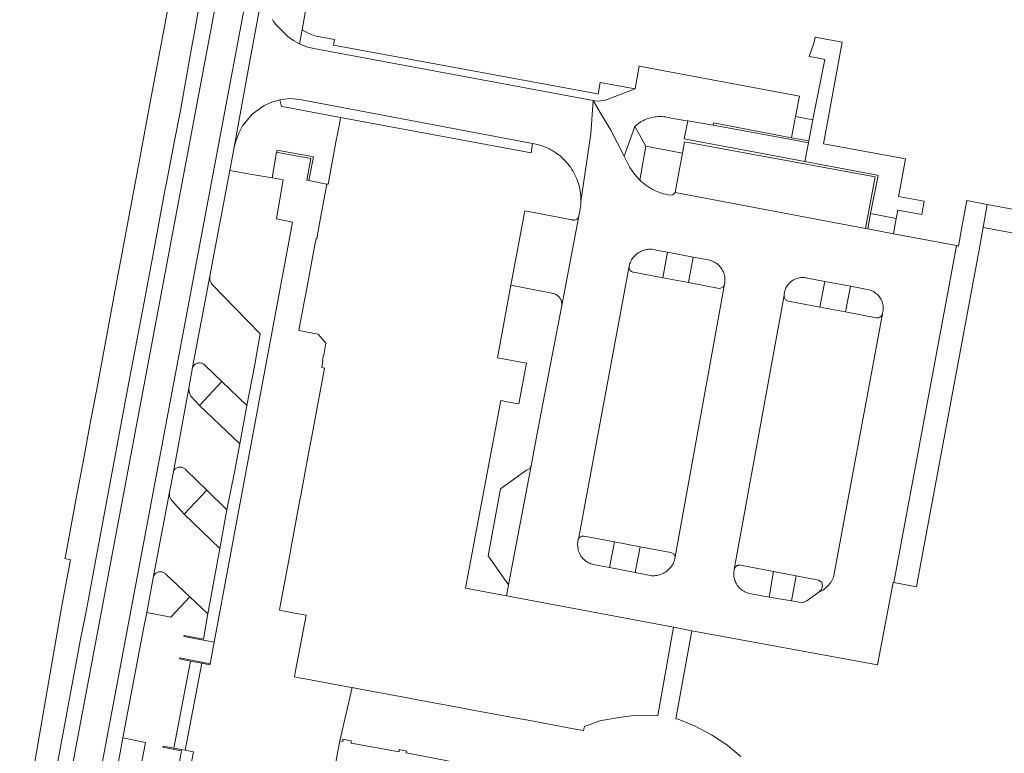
# Model space of a CAD drawing. Extents: x 146402 to 164798, y 455483 to 464134.
# Tile 277 of 575: x 157667 to 157761, y 460177 to 460247. Entities that reach past the tile are written whole.
import ezdxf

# ---------------------------------------------------------------- set-up
doc = ezdxf.new("R2010")
doc.units = 0
doc.header["$LTSCALE"] = 0.2
for name, color, linetype, lineweight in [('B-XX-VH-VERHARDING_BETONSTRAATSTEEN-GV', 252, 'CONTINUOUS', 18), ('B-XX-VH-VERHARDING_SIERBESTRATING-GV', 252, 'CONTINUOUS', 18), ('B-XX-VH-VERHARDING_STRAATBAKSTEEN-GV', 252, 'CONTINUOUS', 18), ('B-XX-VH-VERHARDING_TEGEL-GV', 252, 'CONTINUOUS', 18)]:
    doc.layers.add(name, color=color, linetype=linetype, lineweight=lineweight)

msp = doc.modelspace()

# ---------------------------------------------------------------- linework, layer by layer
at = {"layer": 'B-XX-VH-VERHARDING_BETONSTRAATSTEEN-GV'}
for points in [[(157690.929, 460261.316), (157688.213, 460261.793), (157669.528, 460162.435), (157672.236, 460161.97)], [(157694.64, 460245.995), (157694.046, 460246.324), (157693.804, 460244.962), (157694.482, 460244.69), (157695.189, 460244.51), (157721.974, 460239.531), (157722.3, 460239.47), (157723.06, 460239.541), (157726.01, 460240.65), (157722.67, 460241.27), (157722.47, 460240.15), (157722.235, 460240.193), (157697.05, 460244.84), (157697.088, 460245.04), (157697.153, 460245.391), (157695.272, 460245.746)], [(157741.78, 460239.95), (157726.41, 460242.83), (157726.01, 460240.65), (157723.06, 460239.541), (157722.3, 460239.47), (157721.974, 460239.531), (157722.66, 460238.376), (157723.673, 460236.67), (157724.965, 460234.179), (157725.97, 460237.021), (157726.522, 460237.467), (157726.587, 460237.505), (157726.74, 460237.586), (157726.897, 460237.66), (157727.057, 460237.726), (157727.22, 460237.785), (157727.385, 460237.837), (157727.553, 460237.881), (157727.722, 460237.917), (157727.893, 460237.945), (157728.065, 460237.966), (157728.238, 460237.978), (157728.411, 460237.983), (157728.584, 460237.979), (157728.757, 460237.968), (157728.929, 460237.948), (157729.101, 460237.92), (157729.27, 460237.885), (157729.438, 460237.842), (157730.79, 460237.6), (157731.06, 460237.58), (157733.5, 460237.17), (157733.54, 460237.37), (157741.03, 460235.96), (157741.41, 460237.99)], [(157693.836, 460239.637), (157692.874, 460239.708), (157691.916, 460239.594), (157692.083, 460238.963), (157692.49, 460238.88), (157697.75, 460237.901), (157716.02, 460234.51), (157716.15, 460235.4)], [(157722.66, 460238.376), (157721.974, 460239.531), (157721.761, 460236.314), (157720.81, 460229.844), (157720.808, 460229.756), (157720.797, 460229.546), (157720.778, 460229.336), (157720.751, 460229.127), (157720.716, 460228.92), (157720.674, 460228.714), (157720.624, 460228.51), (157720.602, 460228.431), (157718.967, 460219.852), (157717.009, 460209.576), (157716.624, 460207.552), (157716.035, 460204.465), (157713.871, 460193.034), (157713.67, 460191.97), (157729.68, 460188.97), (157731.45, 460188.61), (157749.28, 460185.35), (157750.76, 460193.26), (157750.83, 460193.247), (157756.597, 460224.206), (157756.856, 460225.595), (157750.8, 460226.73), (157748.33, 460227.2), (157748.12, 460227.24), (157729.842, 460230.689), (157729.63, 460230.485), (157729.339, 460230.448), (157729.135, 460230.485), (157728.932, 460230.53), (157728.731, 460230.583), (157728.532, 460230.644), (157728.335, 460230.712), (157728.142, 460230.788), (157727.951, 460230.871), (157727.764, 460230.962), (157727.581, 460231.059), (157727.401, 460231.163), (157727.225, 460231.275), (157727.054, 460231.393), (157726.888, 460231.517), (157726.727, 460231.648), (157726.57, 460231.785), (157726.452, 460231.896), (157725.939, 460232.47), (157725.513, 460233.111), (157724.965, 460234.179), (157723.673, 460236.67)], [(157743.06, 460237.68), (157741.41, 460237.99), (157741.03, 460235.96), (157742.679, 460235.65)], [(157727.042, 460235.132), (157725.97, 460237.021), (157724.965, 460234.179), (157725.513, 460233.111), (157725.939, 460232.47), (157726.452, 460231.896)], [(157749.06, 460232.2), (157730.759, 460235.566), (157730.559, 460234.485), (157729.895, 460230.9), (157729.881, 460230.791), (157729.842, 460230.689), (157748.12, 460227.24)], [(157759.804, 460229.554), (157757.845, 460229.917), (157757.438, 460227.715), (157757.04, 460225.56), (157756.856, 460225.595), (157756.597, 460224.206), (157750.83, 460193.247), (157753.02, 460192.85), (157753.41, 460194.94), (157759.012, 460225.19), (157759.31, 460226.83), (157759.41, 460227.34)], [(157775.384, 460226.673), (157759.804, 460229.554), (157759.41, 460227.34), (157772.418, 460224.935), (157774.698, 460224.513), (157776.17, 460224.24), (157776.761, 460226.419)], [(157719.967, 460228.071), (157715.426, 460228.944), (157714.128, 460221.969), (157714.094, 460221.788), (157718.008, 460221.027), (157718.1, 460221.014), (157718.19, 460220.993), (157718.277, 460220.965), (157718.363, 460220.929), (157718.444, 460220.885), (157718.522, 460220.835), (157718.595, 460220.778), (157718.663, 460220.716), (157718.725, 460220.647), (157718.781, 460220.574), (157718.831, 460220.496), (157718.873, 460220.414), (157718.909, 460220.328), (157718.936, 460220.24), (157718.956, 460220.15), (157718.969, 460220.058), (157718.973, 460219.966), (157718.969, 460219.873), (157718.967, 460219.852), (157720.602, 460228.431), (157720.586, 460228.371), (157720.562, 460228.314), (157720.531, 460228.26), (157720.494, 460228.21), (157720.45, 460228.166), (157720.402, 460228.128), (157720.348, 460228.096), (157720.291, 460228.071), (157720.231, 460228.054), (157720.17, 460228.045), (157720.108, 460228.043), (157720.046, 460228.05), (157719.986, 460228.065)], [(157751.06, 460228.209), (157748.61, 460228.67), (157748.33, 460227.2), (157750.8, 460226.73)], [(157727.34, 460225.247), (157727.468, 460225.249), (157727.596, 460225.244), (157727.684, 460225.235), (157729.126, 460224.963), (157731.583, 460224.498), (157733.04, 460224.223), (157733.162, 460224.196), (157733.282, 460224.161), (157733.4, 460224.118), (157733.515, 460224.068), (157733.626, 460224.011), (157733.734, 460223.947), (157733.837, 460223.876), (157733.936, 460223.799), (157734.029, 460223.715), (157734.117, 460223.626), (157734.199, 460223.531), (157734.274, 460223.431), (157734.344, 460223.327), (157734.406, 460223.218), (157734.461, 460223.106), (157734.509, 460222.99), (157734.55, 460222.872), (157734.583, 460222.751), (157734.608, 460222.628), (157734.625, 460222.505), (157734.634, 460222.38), (157734.636, 460222.254), (157734.629, 460222.129), (157734.614, 460222.005), (157734.594, 460221.892), (157729.866, 460195.731), (157729.833, 460195.55), (157729.798, 460195.424), (157729.755, 460195.299), (157729.705, 460195.178), (157729.647, 460195.06), (157729.582, 460194.946), (157729.511, 460194.836), (157729.433, 460194.73), (157729.348, 460194.63), (157729.258, 460194.534), (157729.162, 460194.445), (157729.061, 460194.361), (157728.955, 460194.284), (157728.844, 460194.214), (157728.729, 460194.15), (157728.611, 460194.093), (157728.489, 460194.044), (157728.365, 460194.002), (157728.238, 460193.968), (157728.109, 460193.941), (157727.979, 460193.923), (157727.848, 460193.912), (157727.717, 460193.91), (157727.586, 460193.915), (157727.475, 460193.926), (157726.014, 460194.212), (157723.56, 460194.691), (157722.133, 460194.97), (157722.011, 460194.992), (157721.891, 460195.021), (157721.773, 460195.058), (157721.658, 460195.102), (157721.546, 460195.154), (157721.437, 460195.213), (157721.333, 460195.279), (157721.233, 460195.352), (157721.138, 460195.431), (157721.048, 460195.515), (157720.964, 460195.606), (157720.885, 460195.702), (157720.814, 460195.802), (157720.749, 460195.907), (157720.69, 460196.016), (157720.639, 460196.129), (157720.596, 460196.245), (157720.56, 460196.363), (157720.532, 460196.483), (157720.511, 460196.605), (157720.498, 460196.728), (157720.494, 460196.851), (157720.497, 460196.975), (157720.509, 460197.098), (157720.528, 460197.22), (157720.548, 460197.312), (157720.56, 460197.372), (157720.579, 460197.429), (157725.437, 460223.626), (157725.468, 460223.75), (157725.506, 460223.872), (157725.552, 460223.992), (157725.605, 460224.109), (157725.665, 460224.222), (157725.732, 460224.33), (157725.806, 460224.435), (157725.886, 460224.535), (157725.973, 460224.629), (157726.065, 460224.718), (157726.162, 460224.801), (157726.265, 460224.878), (157726.372, 460224.948), (157726.483, 460225.011), (157726.598, 460225.068), (157726.716, 460225.117), (157726.837, 460225.158), (157726.961, 460225.192), (157727.086, 460225.218), (157727.213, 460225.237)], [(157727.596, 460225.244), (157727.468, 460225.249), (157727.34, 460225.247), (157727.213, 460225.237), (157727.086, 460225.218), (157726.961, 460225.192), (157726.837, 460225.158), (157726.716, 460225.117), (157726.598, 460225.068), (157726.483, 460225.011), (157726.372, 460224.948), (157726.265, 460224.878), (157726.162, 460224.801), (157726.065, 460224.718), (157725.973, 460224.629), (157725.886, 460224.535), (157725.806, 460224.435), (157725.732, 460224.33), (157725.665, 460224.222), (157725.605, 460224.109), (157725.552, 460223.992), (157725.506, 460223.872), (157725.468, 460223.75), (157725.437, 460223.626), (157725.429, 460223.57), (157725.427, 460223.508), (157725.434, 460223.446), (157725.448, 460223.385), (157725.471, 460223.327), (157725.5, 460223.272), (157725.536, 460223.222), (157725.578, 460223.176), (157725.626, 460223.136), (157725.679, 460223.103), (157725.735, 460223.076), (157725.795, 460223.057), (157725.856, 460223.046), (157728.663, 460222.514), (157729.126, 460224.963), (157727.684, 460225.235)], [(157733.04, 460224.223), (157731.583, 460224.498), (157731.12, 460222.048), (157734.067, 460221.489), (157734.415, 460221.58), (157734.594, 460221.892), (157734.614, 460222.005), (157734.629, 460222.129), (157734.636, 460222.254), (157734.634, 460222.38), (157734.625, 460222.505), (157734.608, 460222.628), (157734.583, 460222.751), (157734.55, 460222.872), (157734.509, 460222.99), (157734.461, 460223.106), (157734.406, 460223.218), (157734.344, 460223.327), (157734.274, 460223.431), (157734.199, 460223.531), (157734.117, 460223.626), (157734.029, 460223.715), (157733.936, 460223.799), (157733.837, 460223.876), (157733.734, 460223.947), (157733.626, 460224.011), (157733.515, 460224.068), (157733.4, 460224.118), (157733.282, 460224.161), (157733.162, 460224.196)], [(157725.429, 460223.57), (157725.437, 460223.626), (157720.579, 460197.429), (157720.605, 460197.484), (157720.639, 460197.534), (157720.679, 460197.58), (157720.725, 460197.62), (157720.775, 460197.653), (157720.829, 460197.68), (157720.887, 460197.7), (157720.946, 460197.711), (157721.007, 460197.715), (157721.067, 460197.711), (157721.127, 460197.699), (157721.136, 460197.696), (157724.041, 460197.152), (157726.498, 460196.691), (157729.447, 460196.139), (157729.732, 460196.013), (157729.866, 460195.731), (157734.594, 460221.892), (157734.415, 460221.58), (157734.067, 460221.489), (157731.12, 460222.048), (157728.663, 460222.514), (157725.856, 460223.046), (157725.795, 460223.057), (157725.735, 460223.076), (157725.679, 460223.103), (157725.626, 460223.136), (157725.578, 460223.176), (157725.536, 460223.222), (157725.5, 460223.272), (157725.471, 460223.327), (157725.448, 460223.385), (157725.434, 460223.446), (157725.427, 460223.508)], [(157685.185, 460222.27), (157685.185, 460222.669), (157683.537, 460213.908), (157683.572, 460213.978), (157683.614, 460214.042), (157683.662, 460214.101), (157683.716, 460214.155), (157683.775, 460214.203), (157683.839, 460214.245), (157683.907, 460214.28), (157683.978, 460214.307), (157684.052, 460214.327), (157684.127, 460214.339), (157684.204, 460214.343), (157684.28, 460214.339), (157684.355, 460214.327), (157684.429, 460214.308), (157684.5, 460214.28), (157684.568, 460214.246), (157684.633, 460214.204), (157684.692, 460214.156), (157684.746, 460214.102), (157684.794, 460214.043), (157686.346, 460212.557), (157688.752, 460210.266), (157689.516, 460214.179), (157690.037, 460217.121), (157685.365, 460221.914)], [(157718.008, 460221.027), (157714.094, 460221.788), (157712.8, 460214.84), (157715.6, 460214.33), (157714.86, 460210.4), (157714.6, 460210.45), (157714.13, 460210.54), (157713.52, 460210.65), (157713.32, 460210.69), (157713.11, 460210.73), (157709.73, 460192.71), (157710.75, 460192.52), (157713.67, 460191.97), (157713.871, 460193.034), (157711.898, 460195.825), (157713.101, 460202.238), (157715.599, 460204.031), (157715.881, 460204.183), (157716.035, 460204.465), (157716.624, 460207.552), (157717.009, 460209.576), (157718.967, 460219.852), (157718.969, 460219.873), (157718.973, 460219.966), (157718.969, 460220.058), (157718.956, 460220.15), (157718.936, 460220.24), (157718.909, 460220.328), (157718.873, 460220.414), (157718.831, 460220.496), (157718.781, 460220.574), (157718.725, 460220.647), (157718.663, 460220.716), (157718.595, 460220.778), (157718.522, 460220.835), (157718.444, 460220.885), (157718.363, 460220.929), (157718.277, 460220.965), (157718.19, 460220.993), (157718.1, 460221.014)], [(157742.026, 460222.534), (157742.146, 460222.535), (157742.266, 460222.528), (157742.385, 460222.513), (157742.502, 460222.49), (157742.539, 460222.481), (157744.213, 460222.16), (157746.669, 460221.69), (157748.44, 460221.351), (157748.556, 460221.319), (157748.67, 460221.28), (157748.78, 460221.233), (157748.888, 460221.179), (157748.991, 460221.117), (157749.09, 460221.049), (157749.185, 460220.975), (157749.274, 460220.894), (157749.358, 460220.808), (157749.436, 460220.717), (157749.507, 460220.62), (157749.572, 460220.519), (157749.63, 460220.413), (157749.681, 460220.305), (157749.725, 460220.193), (157749.761, 460220.078), (157749.79, 460219.961), (157749.81, 460219.843), (157749.823, 460219.723), (157749.827, 460219.603), (157749.824, 460219.483), (157749.813, 460219.363), (157749.793, 460219.244), (157749.766, 460219.127), (157749.748, 460219.063), (157745.091, 460193.918), (157745.044, 460193.782), (157744.989, 460193.65), (157744.927, 460193.52), (157744.857, 460193.394), (157744.781, 460193.273), (157744.698, 460193.155), (157744.609, 460193.043), (157744.514, 460192.936), (157744.413, 460192.834), (157744.306, 460192.738), (157744.194, 460192.648), (157744.077, 460192.564), (157743.956, 460192.487), (157743.831, 460192.417), (157743.702, 460192.354), (157743.638, 460192.326), (157742.474, 460191.504), (157742.136, 460191.331), (157741.757, 460191.356), (157741.032, 460191.484), (157738.865, 460191.866), (157737.136, 460192.171), (157737.013, 460192.194), (157736.892, 460192.224), (157736.773, 460192.263), (157736.657, 460192.308), (157736.544, 460192.362), (157736.434, 460192.422), (157736.329, 460192.489), (157736.228, 460192.563), (157736.132, 460192.643), (157736.041, 460192.729), (157735.957, 460192.821), (157735.878, 460192.918), (157735.805, 460193.019), (157735.739, 460193.126), (157735.681, 460193.236), (157735.629, 460193.35), (157735.584, 460193.466), (157735.547, 460193.586), (157735.518, 460193.707), (157735.497, 460193.83), (157735.484, 460193.955), (157735.479, 460194.08), (157735.481, 460194.204), (157735.492, 460194.329), (157735.51, 460194.453), (157735.524, 460194.519), (157740.304, 460220.85), (157740.315, 460220.969), (157740.335, 460221.088), (157740.362, 460221.205), (157740.397, 460221.319), (157740.44, 460221.431), (157740.49, 460221.54), (157740.547, 460221.646), (157740.611, 460221.747), (157740.682, 460221.844), (157740.759, 460221.936), (157740.841, 460222.023), (157740.93, 460222.104), (157741.024, 460222.179), (157741.122, 460222.247), (157741.225, 460222.309), (157741.332, 460222.364), (157741.442, 460222.411), (157741.555, 460222.451), (157741.67, 460222.484), (157741.788, 460222.508), (157741.907, 460222.525)], [(157742.266, 460222.528), (157742.146, 460222.535), (157742.026, 460222.534), (157741.907, 460222.525), (157741.788, 460222.508), (157741.67, 460222.484), (157741.555, 460222.451), (157741.442, 460222.411), (157741.332, 460222.364), (157741.225, 460222.309), (157741.122, 460222.247), (157741.024, 460222.179), (157740.93, 460222.104), (157740.841, 460222.023), (157740.759, 460221.936), (157740.682, 460221.844), (157740.611, 460221.747), (157740.547, 460221.646), (157740.49, 460221.54), (157740.44, 460221.431), (157740.397, 460221.319), (157740.362, 460221.205), (157740.335, 460221.088), (157740.315, 460220.969), (157740.304, 460220.85), (157740.302, 460220.823), (157740.301, 460220.758), (157740.309, 460220.694), (157740.325, 460220.632), (157740.348, 460220.572), (157740.379, 460220.515), (157740.416, 460220.462), (157740.46, 460220.415), (157740.509, 460220.373), (157740.563, 460220.338), (157740.621, 460220.309), (157740.682, 460220.288), (157740.745, 460220.275), (157743.743, 460219.704), (157744.213, 460222.16), (157742.539, 460222.481), (157742.502, 460222.49), (157742.385, 460222.513)], [(157748.44, 460221.351), (157746.669, 460221.69), (157746.199, 460219.236), (157749.146, 460218.675), (157749.175, 460218.67), (157749.238, 460218.664), (157749.302, 460218.666), (157749.365, 460218.677), (157749.426, 460218.695), (157749.484, 460218.72), (157749.539, 460218.753), (157749.589, 460218.792), (157749.634, 460218.838), (157749.673, 460218.888), (157749.705, 460218.943), (157749.73, 460219.002), (157749.748, 460219.063), (157749.766, 460219.127), (157749.793, 460219.244), (157749.813, 460219.363), (157749.824, 460219.483), (157749.827, 460219.603), (157749.823, 460219.723), (157749.81, 460219.843), (157749.79, 460219.961), (157749.761, 460220.078), (157749.725, 460220.193), (157749.681, 460220.305), (157749.63, 460220.413), (157749.572, 460220.519), (157749.507, 460220.62), (157749.436, 460220.717), (157749.358, 460220.808), (157749.274, 460220.894), (157749.185, 460220.975), (157749.09, 460221.049), (157748.991, 460221.117), (157748.888, 460221.179), (157748.78, 460221.233), (157748.67, 460221.28), (157748.556, 460221.319)], [(157740.302, 460220.823), (157740.304, 460220.85), (157735.524, 460194.519), (157735.542, 460194.582), (157735.568, 460194.643), (157735.601, 460194.7), (157735.64, 460194.752), (157735.686, 460194.8), (157735.737, 460194.841), (157735.793, 460194.876), (157735.852, 460194.904), (157735.915, 460194.925), (157735.98, 460194.937), (157736.045, 460194.942), (157736.111, 460194.939), (157736.135, 460194.936), (157739.299, 460194.324), (157741.459, 460193.907), (157743.619, 460193.489), (157743.918, 460193.298), (157744.001, 460192.953), (157743.89, 460192.599), (157743.638, 460192.326), (157743.702, 460192.354), (157743.831, 460192.417), (157743.956, 460192.487), (157744.077, 460192.564), (157744.194, 460192.648), (157744.306, 460192.738), (157744.413, 460192.834), (157744.514, 460192.936), (157744.609, 460193.043), (157744.698, 460193.155), (157744.781, 460193.273), (157744.857, 460193.394), (157744.927, 460193.52), (157744.989, 460193.65), (157745.044, 460193.782), (157745.091, 460193.918), (157749.748, 460219.063), (157749.73, 460219.002), (157749.705, 460218.943), (157749.673, 460218.888), (157749.634, 460218.838), (157749.589, 460218.792), (157749.539, 460218.753), (157749.484, 460218.72), (157749.426, 460218.695), (157749.365, 460218.677), (157749.302, 460218.666), (157749.238, 460218.664), (157749.175, 460218.67), (157749.146, 460218.675), (157746.199, 460219.236), (157743.743, 460219.704), (157740.745, 460220.275), (157740.682, 460220.288), (157740.621, 460220.309), (157740.563, 460220.338), (157740.509, 460220.373), (157740.46, 460220.415), (157740.416, 460220.462), (157740.379, 460220.515), (157740.348, 460220.572), (157740.325, 460220.632), (157740.309, 460220.694), (157740.301, 460220.758)], [(157683.202, 460211.53), (157683.194, 460211.93), (157681.7, 460203.883), (157681.712, 460203.915), (157681.743, 460203.982), (157681.781, 460204.046), (157681.826, 460204.104), (157681.877, 460204.158), (157681.934, 460204.206), (157681.995, 460204.247), (157682.06, 460204.282), (157682.129, 460204.309), (157682.2, 460204.329), (157682.273, 460204.341), (157682.347, 460204.345), (157682.421, 460204.341), (157682.494, 460204.329), (157682.565, 460204.31), (157682.634, 460204.282), (157682.699, 460204.248), (157682.761, 460204.206), (157682.817, 460204.158), (157682.868, 460204.105), (157682.913, 460204.046), (157684.921, 460202.129), (157686.823, 460200.251), (157687.555, 460203.846), (157688.086, 460206.573), (157684.193, 460210.246), (157683.358, 460211.162)], [(157713.871, 460193.034), (157716.035, 460204.465), (157715.881, 460204.183), (157715.599, 460204.031), (157713.101, 460202.238), (157711.898, 460195.825)], [(157681.325, 460201.52), (157681.324, 460201.928), (157679.798, 460193.86), (157679.823, 460193.911), (157679.863, 460193.976), (157679.909, 460194.036), (157679.962, 460194.091), (157680.02, 460194.14), (157680.082, 460194.183), (157680.15, 460194.219), (157680.22, 460194.247), (157680.293, 460194.269), (157680.367, 460194.282), (157680.443, 460194.287), (157680.519, 460194.285), (157680.594, 460194.274), (157680.668, 460194.256), (157680.74, 460194.23), (157680.808, 460194.196), (157680.872, 460194.156), (157680.932, 460194.109), (157680.986, 460194.056), (157681.035, 460193.998), (157683.289, 460191.871), (157685.013, 460190.244), (157686.163, 460196.539), (157682.74, 460199.835), (157681.511, 460201.157)], [(157721.067, 460197.711), (157721.007, 460197.715), (157720.946, 460197.711), (157720.887, 460197.7), (157720.829, 460197.68), (157720.775, 460197.653), (157720.725, 460197.62), (157720.679, 460197.58), (157720.639, 460197.534), (157720.605, 460197.484), (157720.579, 460197.429), (157720.56, 460197.372), (157720.548, 460197.312), (157720.528, 460197.22), (157720.509, 460197.098), (157720.497, 460196.975), (157720.494, 460196.851), (157720.498, 460196.728), (157720.511, 460196.605), (157720.532, 460196.483), (157720.56, 460196.363), (157720.596, 460196.245), (157720.639, 460196.129), (157720.69, 460196.016), (157720.749, 460195.907), (157720.814, 460195.802), (157720.885, 460195.702), (157720.964, 460195.606), (157721.048, 460195.515), (157721.138, 460195.431), (157721.233, 460195.352), (157721.333, 460195.279), (157721.437, 460195.213), (157721.546, 460195.154), (157721.658, 460195.102), (157721.773, 460195.058), (157721.891, 460195.021), (157722.011, 460194.992), (157722.133, 460194.97), (157723.56, 460194.691), (157724.041, 460197.152), (157721.136, 460197.696), (157721.127, 460197.699)], [(157729.447, 460196.139), (157726.498, 460196.691), (157726.014, 460194.212), (157727.475, 460193.926), (157727.586, 460193.915), (157727.717, 460193.91), (157727.848, 460193.912), (157727.979, 460193.923), (157728.109, 460193.941), (157728.238, 460193.968), (157728.365, 460194.002), (157728.489, 460194.044), (157728.611, 460194.093), (157728.729, 460194.15), (157728.844, 460194.214), (157728.955, 460194.284), (157729.061, 460194.361), (157729.162, 460194.445), (157729.258, 460194.534), (157729.348, 460194.63), (157729.433, 460194.73), (157729.511, 460194.836), (157729.582, 460194.946), (157729.647, 460195.06), (157729.705, 460195.178), (157729.755, 460195.299), (157729.798, 460195.424), (157729.833, 460195.55), (157729.866, 460195.731), (157729.732, 460196.013)], [(157736.111, 460194.939), (157736.045, 460194.942), (157735.98, 460194.937), (157735.915, 460194.925), (157735.852, 460194.904), (157735.793, 460194.876), (157735.737, 460194.841), (157735.686, 460194.8), (157735.64, 460194.752), (157735.601, 460194.7), (157735.568, 460194.643), (157735.542, 460194.582), (157735.524, 460194.519), (157735.51, 460194.453), (157735.492, 460194.329), (157735.481, 460194.204), (157735.479, 460194.08), (157735.484, 460193.955), (157735.497, 460193.83), (157735.518, 460193.707), (157735.547, 460193.586), (157735.584, 460193.466), (157735.629, 460193.35), (157735.681, 460193.236), (157735.739, 460193.126), (157735.805, 460193.019), (157735.878, 460192.918), (157735.957, 460192.821), (157736.041, 460192.729), (157736.132, 460192.643), (157736.228, 460192.563), (157736.329, 460192.489), (157736.434, 460192.422), (157736.544, 460192.362), (157736.657, 460192.308), (157736.773, 460192.263), (157736.892, 460192.224), (157737.013, 460192.194), (157737.136, 460192.171), (157738.865, 460191.866), (157739.299, 460194.324), (157736.135, 460194.936)], [(157743.619, 460193.489), (157741.459, 460193.907), (157741.032, 460191.484), (157741.757, 460191.356), (157742.136, 460191.331), (157742.474, 460191.504), (157743.638, 460192.326), (157743.89, 460192.599), (157744.001, 460192.953), (157743.918, 460193.298)], [(157684.418, 460185.506), (157683.338, 460185.716), (157681.758, 460177.355), (157682.839, 460177.151)]]:
    msp.add_lwpolyline(points, close=True, dxfattribs=at)
for points in [[(157690.498, 460251.3), (157688.994, 460243.159), (157687.454, 460234.699), (157687.567, 460235.171), (157687.705, 460235.637), (157687.986, 460236.383), (157688.331, 460237.101), (157689.247, 460238.203), (157690.412, 460239.036), (157691.149, 460239.355), (157691.916, 460239.594), (157692.874, 460239.708), (157693.836, 460239.637), (157716.15, 460235.4), (157716.357, 460235.363), (157716.563, 460235.318), (157716.766, 460235.265), (157716.968, 460235.205), (157717.167, 460235.137), (157717.363, 460235.061), (157717.556, 460234.978), (157717.747, 460234.888), (157717.933, 460234.79), (157718.116, 460234.686), (157718.294, 460234.574), (157718.468, 460234.456), (157718.638, 460234.332), (157718.802, 460234.201), (157718.962, 460234.064), (157719.116, 460233.921), (157719.265, 460233.772), (157719.408, 460233.617), (157719.545, 460233.458), (157719.676, 460233.293), (157719.8, 460233.123), (157719.918, 460232.949), (157720.029, 460232.77), (157720.134, 460232.588), (157720.231, 460232.401), (157720.321, 460232.211), (157720.404, 460232.018), (157720.479, 460231.821), (157720.547, 460231.622), (157720.608, 460231.42), (157720.66, 460231.217), (157720.705, 460231.011), (157720.742, 460230.804), (157720.771, 460230.596), (157720.792, 460230.386), (157720.805, 460230.176), (157720.81, 460229.966), (157720.81, 460229.844), (157721.761, 460236.314), (157721.974, 460239.531), (157695.189, 460244.51), (157694.482, 460244.69), (157693.804, 460244.962), (157693.217, 460245.289), (157692.673, 460245.685), (157691.534, 460246.83), (157691.435, 460246.956), (157691.315, 460247.121), (157691.201, 460247.291)], [(157696.75, 460173.16), (157697.64, 460177.89), (157697.671, 460178.058), (157698.85, 460183.17), (157698.608, 460183.215), (157694.5, 460183.98), (157693.581, 460184.151), (157693.32, 460184.2), (157693.43, 460184.79), (157694.445, 460190.113), (157693.318, 460190.323), (157692.21, 460190.529), (157691.88, 460190.59), (157691.99, 460191.18), (157692.87, 460195.9), (157692.98, 460196.49), (157693.85, 460201.21), (157693.96, 460201.8), (157694.84, 460206.52), (157694.95, 460207.11), (157696.199, 460213.85), (157695.93, 460213.896), (157696.046, 460214.551), (157696, 460214.56), (157696.097, 460215.096), (157696.141, 460215.088), (157696.343, 460216.238), (157695.601, 460217.101), (157693.754, 460217.435), (157694.29, 460220.37), (157694.4, 460220.96), (157695.28, 460225.68), (157695.39, 460226.27), (157695.46, 460226.26), (157695.73, 460227.73), (157696.34, 460230.97), (157696.44, 460231.51), (157694.71, 460231.837), (157694.511, 460231.875), (157694.9, 460233.96), (157692.759, 460234.356), (157691.61, 460234.569), (157691.166, 460232.093), (157692.249, 460231.899), (157691.609, 460228.163), (157693.137, 460227.85), (157685.599, 460187.546), (157685.232, 460185.45), (157685.213, 460185.352), (157684.418, 460185.506), (157682.839, 460177.151), (157683.635, 460177), (157680.476, 460160.271)]]:
    msp.add_lwpolyline(points, dxfattribs=at)
at = {"layer": 'B-XX-VH-VERHARDING_SIERBESTRATING-GV'}
msp.add_lwpolyline([(157736.163, 460176.552), (157734.8, 460177.67), (157733.331, 460178.651), (157731.771, 460179.473), (157730.126, 460180.135), (157729.902, 460180.167), (157731.45, 460188.61), (157729.68, 460188.97), (157728.19, 460180.491), (157726.145, 460180.515), (157724.433, 460180.313), (157722.609, 460179.967), (157721.147, 460179.45), (157721.07, 460179.04), (157720.09, 460179.22), (157715.76, 460180.03), (157714.79, 460180.21), (157710.45, 460181.02), (157709.48, 460181.2), (157705.14, 460182), (157704.16, 460182.19), (157699.83, 460182.99), (157698.85, 460183.17), (157697.671, 460178.058), (157697.951, 460178.007), (157697.955, 460178.226), (157698.755, 460178.069), (157698.753, 460177.849), (157703.356, 460177.002), (157703.354, 460177.222), (157704.064, 460177.075), (157704.026, 460176.895), (157708.667, 460176.016)], dxfattribs=at)
at = {"layer": 'B-XX-VH-VERHARDING_STRAATBAKSTEEN-GV'}
msp.add_lwpolyline([(157745.889, 460245.125), (157743.284, 460245.606), (157743.195, 460245.125), (157742.721, 460243.765), (157743.317, 460243.646), (157744.214, 460243.466), (157743.096, 460237.874), (157743.06, 460237.68), (157742.679, 460235.65), (157742.644, 460235.461), (157742.291, 460233.664), (157749.095, 460232.384), (157749.33, 460232.34), (157748.61, 460228.67), (157751.06, 460228.209), (157751.21, 460229.008), (157753.518, 460228.581), (157753.755, 460229.86), (157751.297, 460230.314), (157751.442, 460231.101), (157751.963, 460233.923), (157744.087, 460235.38)], close=True, dxfattribs=at)
at = {"layer": 'B-XX-VH-VERHARDING_TEGEL-GV'}
for points in [[(157688.213, 460261.793), (157686.616, 460262.074), (157686.532, 460261.61), (157684.423, 460249.999), (157684.276, 460249.191), (157683.651, 460245.747), (157683.446, 460244.541), (157682.369, 460238.558), (157681.81, 460235.655), (157681.005, 460231.474), (157680.957, 460231.228), (157679.849, 460225.289), (157678.983, 460220.696), (157677.398, 460212.285), (157674.236, 460195.32), (157673.48, 460191.348), (157673.387, 460190.827), (157673.211, 460189.842), (157672.796, 460187.828), (157670.18, 460173.842), (157668.295, 460163.778), (157668.101, 460162.737), (157668.091, 460162.681), (157669.528, 460162.435)], [(157692.083, 460238.963), (157691.916, 460239.594), (157691.149, 460239.355), (157690.412, 460239.036), (157689.247, 460238.203), (157688.331, 460237.101), (157687.986, 460236.383), (157687.705, 460235.637), (157687.567, 460235.171), (157687.454, 460234.699), (157687.102, 460232.798), (157689.082, 460232.467), (157691.166, 460232.093), (157691.61, 460234.569), (157691.646, 460234.769), (157695.13, 460234.12), (157694.71, 460231.837), (157696.44, 460231.51), (157696.55, 460231.49), (157697.362, 460235.875), (157697.413, 460236.144), (157697.698, 460237.636), (157697.75, 460237.901), (157692.49, 460238.88)], [(157733.5, 460237.17), (157731.06, 460237.58), (157730.72, 460235.84), (157742.291, 460233.664), (157742.644, 460235.461), (157740.994, 460235.769)], [(157730.559, 460234.485), (157727.042, 460235.132), (157726.452, 460231.896), (157726.57, 460231.785), (157726.727, 460231.648), (157726.888, 460231.517), (157727.054, 460231.393), (157727.225, 460231.275), (157727.401, 460231.163), (157727.581, 460231.059), (157727.764, 460230.962), (157727.951, 460230.871), (157728.142, 460230.788), (157728.335, 460230.712), (157728.532, 460230.644), (157728.731, 460230.583), (157728.932, 460230.53), (157729.135, 460230.485), (157729.339, 460230.448), (157729.63, 460230.485), (157729.842, 460230.689), (157729.881, 460230.791), (157729.895, 460230.9)], [(157688.752, 460210.266), (157686.346, 460212.557), (157684.193, 460210.246), (157688.086, 460206.573)], [(157686.823, 460200.251), (157684.921, 460202.129), (157682.74, 460199.835), (157686.163, 460196.539)], [(157685.013, 460190.244), (157683.289, 460191.871), (157681.469, 460189.943), (157679.138, 460190.385), (157678.84, 460188.813), (157678.439, 460186.8), (157676.856, 460178.34), (157679.011, 460177.912), (157678.671, 460176.071), (157677.488, 460174.95), (157681.363, 460171.079), (157682.492, 460177.114), (157680.699, 460177.454), (157680.717, 460177.552), (157681.758, 460177.355), (157683.338, 460185.716), (157682.293, 460185.919), (157682.312, 460186.017), (157685.232, 460185.45), (157685.599, 460187.546), (157682.71, 460188.07), (157682.728, 460188.169), (157684.576, 460187.821)]]:
    msp.add_lwpolyline(points, close=True, dxfattribs=at)
for points in [[(157690.929, 460261.316), (157672.236, 460161.97), (157673.739, 460161.723), (157673.741, 460161.732), (157674.086, 460163.465), (157674.658, 460166.774), (157676.533, 460176.575), (157676.856, 460178.34), (157678.439, 460186.8), (157678.84, 460188.813), (157679.138, 460190.385), (157679.798, 460193.86), (157681.324, 460201.928), (157681.7, 460203.883), (157683.194, 460211.93), (157683.537, 460213.908), (157685.185, 460222.669), (157686.12, 460227.585), (157687.102, 460232.798), (157687.454, 460234.699), (157688.994, 460243.159), (157690.498, 460251.3)], [(157691.201, 460247.291), (157691.315, 460247.121), (157691.435, 460246.956), (157691.534, 460246.83), (157692.673, 460245.685), (157693.217, 460245.289), (157693.804, 460244.962), (157694.046, 460246.324), (157694.697, 460250)], [(157681.424, 460249.712), (157679.519, 460239.53), (157678.352, 460233.288), (157676.406, 460222.886), (157676.088, 460221.188), (157675.826, 460219.789), (157674.338, 460211.833), (157673.757, 460208.725), (157673.095, 460205.188), (157672.378, 460201.355), (157671.334, 460195.771), (157671.292, 460195.549), (157671.84, 460195.43), (157671.02, 460191.2), (157666.95, 460167.72)], [(157670.18, 460173.842), (157672.796, 460187.828), (157673.211, 460189.842), (157673.387, 460190.827), (157673.48, 460191.348), (157674.236, 460195.32), (157677.398, 460212.285), (157678.983, 460220.696), (157679.849, 460225.289), (157680.957, 460231.228), (157681.005, 460231.474), (157681.81, 460235.655), (157682.369, 460238.558), (157683.446, 460244.541), (157683.651, 460245.747), (157684.276, 460249.191)]]:
    msp.add_lwpolyline(points, dxfattribs=at)

doc.saveas('drawing.dxf')
